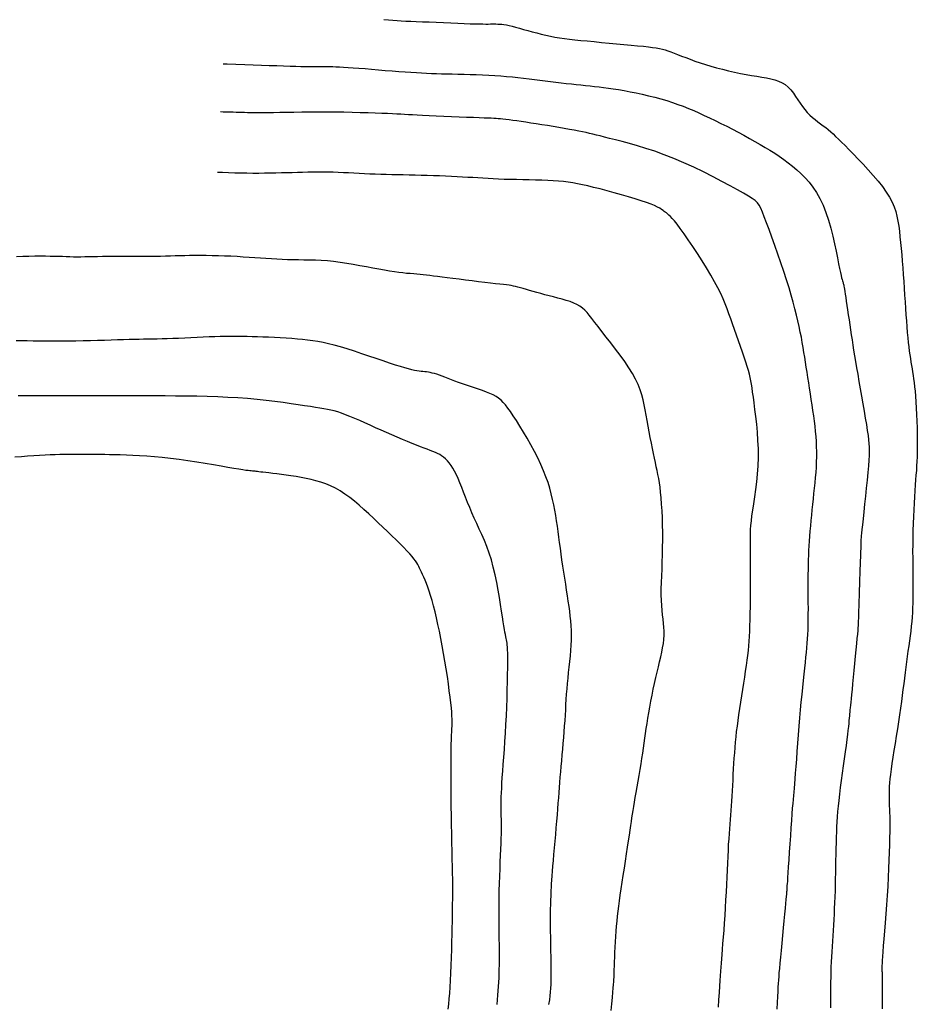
# Model space of a CAD drawing. Header units: millimetres. Extents: x 32690613 to 32693367, y 5343692 to 5344708.
# Tile 419 of 656: x 32692666 to 32692677, y 5344257 to 5344268. Entities that reach past the tile are written whole.
import ezdxf

# ---------------------------------------------------------------- set-up
doc = ezdxf.new("R2010")
doc.units = ezdxf.units.MM
doc.header["$LTSCALE"] = 20
for name, color, linetype in [('02-DGM_HL_489.00', 22, 'Continuous'), ('02-DGM_HL_489.50', 32, 'Continuous'), ('02-DGM_HL_490.00', 42, 'Continuous'), ('02-DGM_HL_490.50', 52, 'Continuous'), ('02-DGM_HL_491.00', 62, 'Continuous'), ('02-DGM_HL_491.50', 72, 'Continuous'), ('02-DGM_HL_492.00', 82, 'Continuous'), ('02-DGM_HL_492.50', 92, 'Continuous')]:
    doc.layers.add(name, color=color, linetype=linetype)

msp = doc.modelspace()

# ---------------------------------------------------------------- linework, layer by layer
at = {"layer": '02-DGM_HL_489.00', "elevation": 489, "flags": 128}
msp.add_lwpolyline([(32692671.267, 5344256.495), (32692671.274, 5344256.553), (32692671.28, 5344256.615), (32692671.285, 5344256.681), (32692671.289, 5344256.753), (32692671.294, 5344256.831), (32692671.298, 5344256.915), (32692671.301, 5344257.005), (32692671.305, 5344257.097), (32692671.308, 5344257.189), (32692671.31, 5344257.279), (32692671.313, 5344257.364), (32692671.315, 5344257.442), (32692671.316, 5344257.51), (32692671.318, 5344257.567), (32692671.318, 5344257.613), (32692671.319, 5344257.651), (32692671.319, 5344257.681), (32692671.319, 5344257.705), (32692671.319, 5344257.724), (32692671.319, 5344257.741), (32692671.32, 5344257.757), (32692671.32, 5344257.772), (32692671.32, 5344257.79), (32692671.321, 5344257.81), (32692671.321, 5344257.835), (32692671.321, 5344257.866), (32692671.321, 5344257.904), (32692671.321, 5344257.951), (32692671.32, 5344258.008), (32692671.319, 5344258.076), (32692671.317, 5344258.154), (32692671.315, 5344258.24), (32692671.313, 5344258.334), (32692671.311, 5344258.433), (32692671.309, 5344258.536), (32692671.307, 5344258.642), (32692671.305, 5344258.748), (32692671.303, 5344258.854), (32692671.302, 5344258.958), (32692671.301, 5344259.059), (32692671.3, 5344259.156), (32692671.3, 5344259.247), (32692671.3, 5344259.332), (32692671.3, 5344259.408), (32692671.301, 5344259.476), (32692671.302, 5344259.534), (32692671.303, 5344259.582), (32692671.304, 5344259.623), (32692671.305, 5344259.658), (32692671.307, 5344259.688), (32692671.308, 5344259.714), (32692671.31, 5344259.738), (32692671.311, 5344259.761), (32692671.312, 5344259.785), (32692671.313, 5344259.81), (32692671.313, 5344259.838), (32692671.312, 5344259.87), (32692671.311, 5344259.907), (32692671.308, 5344259.95), (32692671.304, 5344259.999), (32692671.298, 5344260.057), (32692671.29, 5344260.124), (32692671.28, 5344260.198), (32692671.269, 5344260.279), (32692671.257, 5344260.364), (32692671.244, 5344260.452), (32692671.229, 5344260.542), (32692671.214, 5344260.633), (32692671.198, 5344260.722), (32692671.182, 5344260.808), (32692671.165, 5344260.891), (32692671.148, 5344260.97), (32692671.131, 5344261.046), (32692671.114, 5344261.118), (32692671.097, 5344261.185), (32692671.08, 5344261.247), (32692671.063, 5344261.305), (32692671.046, 5344261.357), (32692671.029, 5344261.403), (32692671.014, 5344261.446), (32692670.998, 5344261.484), (32692670.984, 5344261.518), (32692670.97, 5344261.549), (32692670.958, 5344261.576), (32692670.946, 5344261.601), (32692670.935, 5344261.624), (32692670.925, 5344261.645), (32692670.914, 5344261.665), (32692670.902, 5344261.686), (32692670.887, 5344261.708), (32692670.869, 5344261.732), (32692670.847, 5344261.759), (32692670.82, 5344261.79), (32692670.788, 5344261.825), (32692670.75, 5344261.864), (32692670.707, 5344261.906), (32692670.661, 5344261.952), (32692670.612, 5344262), (32692670.56, 5344262.049), (32692670.507, 5344262.101), (32692670.452, 5344262.152), (32692670.398, 5344262.205), (32692670.343, 5344262.256), (32692670.288, 5344262.307), (32692670.233, 5344262.356), (32692670.177, 5344262.402), (32692670.122, 5344262.446), (32692670.066, 5344262.486), (32692670.011, 5344262.522), (32692669.955, 5344262.554), (32692669.899, 5344262.581), (32692669.843, 5344262.604), (32692669.786, 5344262.624), (32692669.729, 5344262.641), (32692669.672, 5344262.655), (32692669.614, 5344262.668), (32692669.556, 5344262.679), (32692669.498, 5344262.689), (32692669.439, 5344262.698), (32692669.382, 5344262.706), (32692669.327, 5344262.714), (32692669.275, 5344262.72), (32692669.227, 5344262.726), (32692669.183, 5344262.731), (32692669.145, 5344262.735), (32692669.113, 5344262.739), (32692669.087, 5344262.742), (32692669.066, 5344262.745), (32692669.048, 5344262.747), (32692669.034, 5344262.749), (32692669.022, 5344262.75), (32692669.011, 5344262.751), (32692669.001, 5344262.752), (32692668.99, 5344262.753), (32692668.978, 5344262.754), (32692668.962, 5344262.755), (32692668.941, 5344262.758), (32692668.913, 5344262.761), (32692668.878, 5344262.767), (32692668.832, 5344262.774), (32692668.775, 5344262.783), (32692668.706, 5344262.795), (32692668.626, 5344262.809), (32692668.538, 5344262.824), (32692668.443, 5344262.84), (32692668.343, 5344262.856), (32692668.241, 5344262.872), (32692668.139, 5344262.887), (32692668.039, 5344262.9), (32692667.943, 5344262.91), (32692667.851, 5344262.919), (32692667.762, 5344262.926), (32692667.679, 5344262.931), (32692667.6, 5344262.935), (32692667.525, 5344262.938), (32692667.455, 5344262.94), (32692667.39, 5344262.942), (32692667.33, 5344262.943), (32692667.274, 5344262.944), (32692667.221, 5344262.944), (32692667.172, 5344262.945), (32692667.125, 5344262.945), (32692667.079, 5344262.945), (32692667.034, 5344262.946), (32692666.99, 5344262.946), (32692666.945, 5344262.946), (32692666.899, 5344262.946), (32692666.852, 5344262.945), (32692666.803, 5344262.945), (32692666.752, 5344262.944), (32692666.698, 5344262.942), (32692666.641, 5344262.94), (32692666.581, 5344262.937), (32692666.516, 5344262.934), (32692666.448, 5344262.93), (32692666.377, 5344262.925), (32692666.304, 5344262.92), (32692666.228, 5344262.915)], dxfattribs=at)
at = {"layer": '02-DGM_HL_489.50', "elevation": 489.5, "flags": 128}
msp.add_lwpolyline([(32692671.835, 5344256.549), (32692671.84, 5344256.604), (32692671.845, 5344256.657), (32692671.849, 5344256.71), (32692671.852, 5344256.76), (32692671.855, 5344256.81), (32692671.858, 5344256.859), (32692671.86, 5344256.908), (32692671.861, 5344256.958), (32692671.862, 5344257.01), (32692671.863, 5344257.063), (32692671.863, 5344257.12), (32692671.863, 5344257.18), (32692671.862, 5344257.245), (32692671.861, 5344257.314), (32692671.86, 5344257.386), (32692671.859, 5344257.462), (32692671.858, 5344257.54), (32692671.858, 5344257.621), (32692671.858, 5344257.704), (32692671.859, 5344257.788), (32692671.861, 5344257.874), (32692671.864, 5344257.959), (32692671.867, 5344258.044), (32692671.87, 5344258.127), (32692671.873, 5344258.208), (32692671.877, 5344258.284), (32692671.88, 5344258.356), (32692671.882, 5344258.422), (32692671.884, 5344258.481), (32692671.885, 5344258.535), (32692671.885, 5344258.583), (32692671.885, 5344258.627), (32692671.885, 5344258.667), (32692671.885, 5344258.705), (32692671.884, 5344258.74), (32692671.883, 5344258.775), (32692671.883, 5344258.81), (32692671.883, 5344258.845), (32692671.883, 5344258.882), (32692671.883, 5344258.921), (32692671.884, 5344258.965), (32692671.886, 5344259.012), (32692671.889, 5344259.065), (32692671.892, 5344259.124), (32692671.896, 5344259.19), (32692671.902, 5344259.263), (32692671.907, 5344259.342), (32692671.914, 5344259.426), (32692671.92, 5344259.515), (32692671.926, 5344259.608), (32692671.932, 5344259.705), (32692671.938, 5344259.805), (32692671.943, 5344259.906), (32692671.947, 5344260.009), (32692671.951, 5344260.11), (32692671.954, 5344260.208), (32692671.956, 5344260.301), (32692671.958, 5344260.387), (32692671.959, 5344260.466), (32692671.96, 5344260.534), (32692671.96, 5344260.591), (32692671.959, 5344260.637), (32692671.958, 5344260.675), (32692671.956, 5344260.706), (32692671.954, 5344260.731), (32692671.952, 5344260.752), (32692671.949, 5344260.771), (32692671.945, 5344260.789), (32692671.942, 5344260.807), (32692671.937, 5344260.827), (32692671.933, 5344260.851), (32692671.927, 5344260.879), (32692671.921, 5344260.912), (32692671.914, 5344260.952), (32692671.906, 5344261), (32692671.897, 5344261.057), (32692671.887, 5344261.124), (32692671.875, 5344261.2), (32692671.862, 5344261.282), (32692671.847, 5344261.368), (32692671.831, 5344261.457), (32692671.812, 5344261.546), (32692671.791, 5344261.635), (32692671.769, 5344261.719), (32692671.743, 5344261.799), (32692671.716, 5344261.875), (32692671.688, 5344261.946), (32692671.659, 5344262.014), (32692671.629, 5344262.079), (32692671.599, 5344262.143), (32692671.57, 5344262.205), (32692671.543, 5344262.267), (32692671.517, 5344262.328), (32692671.492, 5344262.389), (32692671.468, 5344262.449), (32692671.446, 5344262.507), (32692671.424, 5344262.562), (32692671.403, 5344262.615), (32692671.383, 5344262.665), (32692671.362, 5344262.71), (32692671.342, 5344262.751), (32692671.321, 5344262.787), (32692671.3, 5344262.819), (32692671.279, 5344262.848), (32692671.258, 5344262.873), (32692671.236, 5344262.895), (32692671.214, 5344262.914), (32692671.191, 5344262.931), (32692671.168, 5344262.945), (32692671.144, 5344262.958), (32692671.118, 5344262.97), (32692671.089, 5344262.982), (32692671.058, 5344262.994), (32692671.024, 5344263.006), (32692670.986, 5344263.02), (32692670.944, 5344263.036), (32692670.898, 5344263.054), (32692670.847, 5344263.075), (32692670.792, 5344263.097), (32692670.735, 5344263.121), (32692670.675, 5344263.147), (32692670.613, 5344263.173), (32692670.55, 5344263.201), (32692670.486, 5344263.229), (32692670.423, 5344263.257), (32692670.36, 5344263.285), (32692670.298, 5344263.313), (32692670.238, 5344263.339), (32692670.18, 5344263.364), (32692670.125, 5344263.387), (32692670.074, 5344263.408), (32692670.026, 5344263.425), (32692669.983, 5344263.44), (32692669.942, 5344263.452), (32692669.903, 5344263.461), (32692669.863, 5344263.47), (32692669.822, 5344263.477), (32692669.776, 5344263.485), (32692669.724, 5344263.493), (32692669.666, 5344263.502), (32692669.598, 5344263.512), (32692669.523, 5344263.524), (32692669.44, 5344263.536), (32692669.35, 5344263.549), (32692669.253, 5344263.562), (32692669.152, 5344263.574), (32692669.046, 5344263.586), (32692668.935, 5344263.596), (32692668.822, 5344263.604), (32692668.705, 5344263.61), (32692668.587, 5344263.615), (32692668.466, 5344263.619), (32692668.344, 5344263.622), (32692668.221, 5344263.624), (32692668.098, 5344263.625), (32692667.975, 5344263.626), (32692667.853, 5344263.627), (32692667.733, 5344263.627), (32692667.618, 5344263.628), (32692667.508, 5344263.628), (32692667.405, 5344263.628), (32692667.312, 5344263.628), (32692667.23, 5344263.628), (32692667.16, 5344263.628), (32692667.105, 5344263.628), (32692667.062, 5344263.628), (32692667.03, 5344263.628), (32692667.006, 5344263.628), (32692666.99, 5344263.628), (32692666.98, 5344263.627), (32692666.973, 5344263.627), (32692666.968, 5344263.627), (32692666.963, 5344263.627), (32692666.956, 5344263.627), (32692666.945, 5344263.627), (32692666.929, 5344263.627), (32692666.906, 5344263.627), (32692666.873, 5344263.627), (32692666.83, 5344263.627), (32692666.775, 5344263.627), (32692666.706, 5344263.627), (32692666.626, 5344263.627), (32692666.538, 5344263.627), (32692666.447, 5344263.627), (32692666.356, 5344263.627), (32692666.267, 5344263.627)], dxfattribs=at)
at = {"layer": '02-DGM_HL_490.00', "elevation": 490, "flags": 128}
msp.add_lwpolyline([(32692672.439, 5344256.552), (32692672.447, 5344256.604), (32692672.453, 5344256.65), (32692672.458, 5344256.695), (32692672.461, 5344256.739), (32692672.463, 5344256.784), (32692672.464, 5344256.834), (32692672.465, 5344256.89), (32692672.464, 5344256.955), (32692672.464, 5344257.025), (32692672.463, 5344257.1), (32692672.461, 5344257.178), (32692672.46, 5344257.256), (32692672.459, 5344257.332), (32692672.458, 5344257.404), (32692672.457, 5344257.47), (32692672.457, 5344257.529), (32692672.457, 5344257.58), (32692672.457, 5344257.626), (32692672.458, 5344257.668), (32692672.459, 5344257.705), (32692672.46, 5344257.74), (32692672.461, 5344257.773), (32692672.463, 5344257.807), (32692672.464, 5344257.84), (32692672.466, 5344257.876), (32692672.468, 5344257.913), (32692672.47, 5344257.953), (32692672.473, 5344257.997), (32692672.477, 5344258.046), (32692672.481, 5344258.099), (32692672.485, 5344258.159), (32692672.491, 5344258.225), (32692672.497, 5344258.296), (32692672.503, 5344258.371), (32692672.51, 5344258.448), (32692672.517, 5344258.527), (32692672.524, 5344258.605), (32692672.531, 5344258.682), (32692672.537, 5344258.755), (32692672.542, 5344258.824), (32692672.547, 5344258.89), (32692672.552, 5344258.953), (32692672.557, 5344259.014), (32692672.561, 5344259.074), (32692672.566, 5344259.133), (32692672.57, 5344259.194), (32692672.576, 5344259.255), (32692672.581, 5344259.319), (32692672.587, 5344259.385), (32692672.593, 5344259.452), (32692672.599, 5344259.52), (32692672.605, 5344259.587), (32692672.611, 5344259.655), (32692672.617, 5344259.722), (32692672.621, 5344259.788), (32692672.626, 5344259.852), (32692672.629, 5344259.915), (32692672.633, 5344259.976), (32692672.636, 5344260.037), (32692672.64, 5344260.098), (32692672.644, 5344260.159), (32692672.649, 5344260.22), (32692672.654, 5344260.282), (32692672.66, 5344260.345), (32692672.667, 5344260.41), (32692672.675, 5344260.474), (32692672.682, 5344260.539), (32692672.688, 5344260.603), (32692672.694, 5344260.666), (32692672.698, 5344260.727), (32692672.701, 5344260.787), (32692672.702, 5344260.844), (32692672.701, 5344260.9), (32692672.698, 5344260.955), (32692672.693, 5344261.01), (32692672.687, 5344261.065), (32692672.68, 5344261.122), (32692672.672, 5344261.18), (32692672.663, 5344261.241), (32692672.654, 5344261.304), (32692672.643, 5344261.37), (32692672.633, 5344261.439), (32692672.622, 5344261.508), (32692672.611, 5344261.579), (32692672.601, 5344261.649), (32692672.59, 5344261.719), (32692672.581, 5344261.788), (32692672.571, 5344261.856), (32692672.562, 5344261.922), (32692672.554, 5344261.986), (32692672.545, 5344262.05), (32692672.536, 5344262.113), (32692672.527, 5344262.175), (32692672.517, 5344262.237), (32692672.506, 5344262.299), (32692672.494, 5344262.362), (32692672.481, 5344262.424), (32692672.466, 5344262.488), (32692672.448, 5344262.553), (32692672.428, 5344262.619), (32692672.404, 5344262.687), (32692672.377, 5344262.757), (32692672.345, 5344262.83), (32692672.31, 5344262.905), (32692672.27, 5344262.982), (32692672.229, 5344263.058), (32692672.186, 5344263.134), (32692672.143, 5344263.206), (32692672.101, 5344263.275), (32692672.061, 5344263.339), (32692672.024, 5344263.395), (32692671.991, 5344263.444), (32692671.961, 5344263.486), (32692671.934, 5344263.522), (32692671.908, 5344263.552), (32692671.881, 5344263.578), (32692671.853, 5344263.6), (32692671.823, 5344263.62), (32692671.79, 5344263.638), (32692671.752, 5344263.655), (32692671.711, 5344263.672), (32692671.667, 5344263.688), (32692671.621, 5344263.704), (32692671.573, 5344263.719), (32692671.526, 5344263.735), (32692671.478, 5344263.75), (32692671.432, 5344263.766), (32692671.387, 5344263.782), (32692671.345, 5344263.798), (32692671.304, 5344263.813), (32692671.266, 5344263.829), (32692671.229, 5344263.843), (32692671.195, 5344263.856), (32692671.164, 5344263.868), (32692671.134, 5344263.878), (32692671.107, 5344263.886), (32692671.082, 5344263.892), (32692671.059, 5344263.898), (32692671.037, 5344263.902), (32692671.015, 5344263.905), (32692670.994, 5344263.907), (32692670.972, 5344263.91), (32692670.951, 5344263.912), (32692670.928, 5344263.915), (32692670.903, 5344263.919), (32692670.875, 5344263.924), (32692670.843, 5344263.931), (32692670.806, 5344263.94), (32692670.763, 5344263.952), (32692670.712, 5344263.967), (32692670.654, 5344263.985), (32692670.586, 5344264.008), (32692670.511, 5344264.033), (32692670.43, 5344264.061), (32692670.346, 5344264.09), (32692670.261, 5344264.118), (32692670.176, 5344264.147), (32692670.093, 5344264.173), (32692670.015, 5344264.196), (32692669.942, 5344264.217), (32692669.875, 5344264.233), (32692669.812, 5344264.247), (32692669.751, 5344264.259), (32692669.692, 5344264.268), (32692669.633, 5344264.276), (32692669.574, 5344264.282), (32692669.513, 5344264.288), (32692669.449, 5344264.293), (32692669.382, 5344264.297), (32692669.314, 5344264.301), (32692669.246, 5344264.305), (32692669.178, 5344264.308), (32692669.112, 5344264.311), (32692669.048, 5344264.313), (32692668.988, 5344264.315), (32692668.931, 5344264.317), (32692668.877, 5344264.318), (32692668.826, 5344264.318), (32692668.775, 5344264.319), (32692668.723, 5344264.318), (32692668.67, 5344264.317), (32692668.614, 5344264.316), (32692668.554, 5344264.314), (32692668.489, 5344264.312), (32692668.42, 5344264.309), (32692668.349, 5344264.306), (32692668.276, 5344264.303), (32692668.204, 5344264.3), (32692668.133, 5344264.296), (32692668.064, 5344264.294), (32692667.999, 5344264.291), (32692667.94, 5344264.289), (32692667.884, 5344264.288), (32692667.83, 5344264.287), (32692667.778, 5344264.286), (32692667.726, 5344264.285), (32692667.673, 5344264.284), (32692667.617, 5344264.283), (32692667.557, 5344264.281), (32692667.492, 5344264.279), (32692667.422, 5344264.277), (32692667.348, 5344264.275), (32692667.271, 5344264.273), (32692667.19, 5344264.27), (32692667.108, 5344264.268), (32692667.023, 5344264.266), (32692666.937, 5344264.265), (32692666.851, 5344264.264), (32692666.765, 5344264.264), (32692666.68, 5344264.264), (32692666.598, 5344264.264), (32692666.518, 5344264.264), (32692666.442, 5344264.265), (32692666.371, 5344264.266), (32692666.305, 5344264.266), (32692666.245, 5344264.267)], dxfattribs=at)
at = {"layer": '02-DGM_HL_490.50', "elevation": 490.5, "flags": 128}
msp.add_lwpolyline([(32692673.163, 5344256.481), (32692673.17, 5344256.559), (32692673.177, 5344256.631), (32692673.182, 5344256.692), (32692673.186, 5344256.742), (32692673.189, 5344256.782), (32692673.192, 5344256.815), (32692673.193, 5344256.842), (32692673.195, 5344256.868), (32692673.196, 5344256.893), (32692673.197, 5344256.922), (32692673.198, 5344256.956), (32692673.199, 5344256.997), (32692673.201, 5344257.045), (32692673.203, 5344257.099), (32692673.206, 5344257.156), (32692673.209, 5344257.217), (32692673.212, 5344257.279), (32692673.216, 5344257.341), (32692673.22, 5344257.402), (32692673.225, 5344257.461), (32692673.23, 5344257.519), (32692673.236, 5344257.576), (32692673.243, 5344257.634), (32692673.25, 5344257.694), (32692673.259, 5344257.756), (32692673.268, 5344257.823), (32692673.278, 5344257.894), (32692673.29, 5344257.971), (32692673.302, 5344258.052), (32692673.315, 5344258.135), (32692673.328, 5344258.218), (32692673.341, 5344258.301), (32692673.353, 5344258.379), (32692673.365, 5344258.453), (32692673.375, 5344258.52), (32692673.384, 5344258.579), (32692673.391, 5344258.631), (32692673.398, 5344258.678), (32692673.404, 5344258.722), (32692673.411, 5344258.764), (32692673.417, 5344258.807), (32692673.424, 5344258.852), (32692673.433, 5344258.902), (32692673.442, 5344258.957), (32692673.452, 5344259.016), (32692673.463, 5344259.08), (32692673.475, 5344259.146), (32692673.487, 5344259.213), (32692673.498, 5344259.281), (32692673.509, 5344259.347), (32692673.52, 5344259.412), (32692673.529, 5344259.473), (32692673.538, 5344259.532), (32692673.546, 5344259.589), (32692673.554, 5344259.646), (32692673.561, 5344259.702), (32692673.57, 5344259.759), (32692673.579, 5344259.818), (32692673.588, 5344259.879), (32692673.599, 5344259.943), (32692673.611, 5344260.009), (32692673.624, 5344260.078), (32692673.638, 5344260.147), (32692673.652, 5344260.216), (32692673.667, 5344260.284), (32692673.681, 5344260.351), (32692673.696, 5344260.416), (32692673.711, 5344260.477), (32692673.725, 5344260.536), (32692673.738, 5344260.592), (32692673.75, 5344260.646), (32692673.76, 5344260.698), (32692673.769, 5344260.748), (32692673.775, 5344260.796), (32692673.778, 5344260.844), (32692673.778, 5344260.89), (32692673.776, 5344260.936), (32692673.771, 5344260.982), (32692673.766, 5344261.03), (32692673.76, 5344261.08), (32692673.755, 5344261.132), (32692673.75, 5344261.188), (32692673.746, 5344261.248), (32692673.745, 5344261.313), (32692673.745, 5344261.382), (32692673.747, 5344261.456), (32692673.75, 5344261.533), (32692673.753, 5344261.612), (32692673.756, 5344261.695), (32692673.758, 5344261.779), (32692673.76, 5344261.865), (32692673.761, 5344261.953), (32692673.761, 5344262.04), (32692673.759, 5344262.126), (32692673.757, 5344262.21), (32692673.753, 5344262.291), (32692673.749, 5344262.369), (32692673.743, 5344262.44), (32692673.737, 5344262.506), (32692673.73, 5344262.565), (32692673.723, 5344262.618), (32692673.715, 5344262.667), (32692673.706, 5344262.714), (32692673.697, 5344262.759), (32692673.687, 5344262.804), (32692673.676, 5344262.852), (32692673.665, 5344262.902), (32692673.654, 5344262.957), (32692673.642, 5344263.017), (32692673.63, 5344263.079), (32692673.617, 5344263.143), (32692673.605, 5344263.208), (32692673.593, 5344263.274), (32692673.581, 5344263.339), (32692673.569, 5344263.402), (32692673.558, 5344263.463), (32692673.546, 5344263.522), (32692673.533, 5344263.58), (32692673.517, 5344263.638), (32692673.498, 5344263.697), (32692673.474, 5344263.758), (32692673.445, 5344263.82), (32692673.409, 5344263.886), (32692673.367, 5344263.955), (32692673.319, 5344264.027), (32692673.267, 5344264.1), (32692673.213, 5344264.172), (32692673.158, 5344264.243), (32692673.105, 5344264.311), (32692673.055, 5344264.375), (32692673.01, 5344264.432), (32692672.971, 5344264.482), (32692672.938, 5344264.526), (32692672.908, 5344264.564), (32692672.881, 5344264.597), (32692672.854, 5344264.625), (32692672.827, 5344264.649), (32692672.798, 5344264.671), (32692672.764, 5344264.69), (32692672.727, 5344264.707), (32692672.684, 5344264.723), (32692672.639, 5344264.738), (32692672.591, 5344264.752), (32692672.541, 5344264.765), (32692672.491, 5344264.778), (32692672.44, 5344264.791), (32692672.391, 5344264.803), (32692672.344, 5344264.816), (32692672.298, 5344264.829), (32692672.255, 5344264.841), (32692672.214, 5344264.853), (32692672.176, 5344264.865), (32692672.14, 5344264.875), (32692672.107, 5344264.884), (32692672.078, 5344264.892), (32692672.051, 5344264.899), (32692672.026, 5344264.904), (32692672.001, 5344264.909), (32692671.974, 5344264.913), (32692671.944, 5344264.917), (32692671.909, 5344264.921), (32692671.867, 5344264.925), (32692671.817, 5344264.931), (32692671.759, 5344264.938), (32692671.692, 5344264.946), (32692671.62, 5344264.955), (32692671.545, 5344264.965), (32692671.469, 5344264.974), (32692671.394, 5344264.984), (32692671.322, 5344264.993), (32692671.256, 5344265.001), (32692671.197, 5344265.009), (32692671.144, 5344265.015), (32692671.097, 5344265.021), (32692671.054, 5344265.026), (32692671.014, 5344265.031), (32692670.977, 5344265.035), (32692670.94, 5344265.039), (32692670.903, 5344265.042), (32692670.866, 5344265.045), (32692670.826, 5344265.049), (32692670.784, 5344265.052), (32692670.74, 5344265.057), (32692670.692, 5344265.062), (32692670.641, 5344265.069), (32692670.585, 5344265.077), (32692670.525, 5344265.087), (32692670.46, 5344265.099), (32692670.39, 5344265.112), (32692670.317, 5344265.126), (32692670.241, 5344265.141), (32692670.164, 5344265.155), (32692670.087, 5344265.168), (32692670.01, 5344265.18), (32692669.935, 5344265.189), (32692669.862, 5344265.197), (32692669.791, 5344265.201), (32692669.723, 5344265.204), (32692669.656, 5344265.206), (32692669.59, 5344265.207), (32692669.526, 5344265.208), (32692669.462, 5344265.209), (32692669.399, 5344265.21), (32692669.337, 5344265.212), (32692669.274, 5344265.215), (32692669.212, 5344265.219), (32692669.148, 5344265.224), (32692669.084, 5344265.228), (32692669.019, 5344265.233), (32692668.952, 5344265.238), (32692668.884, 5344265.242), (32692668.813, 5344265.246), (32692668.741, 5344265.25), (32692668.668, 5344265.253), (32692668.596, 5344265.255), (32692668.524, 5344265.257), (32692668.454, 5344265.259), (32692668.387, 5344265.259), (32692668.322, 5344265.259), (32692668.261, 5344265.259), (32692668.204, 5344265.257), (32692668.148, 5344265.256), (32692668.093, 5344265.254), (32692668.037, 5344265.252), (32692667.981, 5344265.25), (32692667.922, 5344265.249), (32692667.86, 5344265.248), (32692667.794, 5344265.247), (32692667.725, 5344265.246), (32692667.654, 5344265.246), (32692667.582, 5344265.246), (32692667.51, 5344265.247), (32692667.439, 5344265.247), (32692667.371, 5344265.247), (32692667.306, 5344265.246), (32692667.246, 5344265.246), (32692667.19, 5344265.245), (32692667.137, 5344265.244), (32692667.088, 5344265.244), (32692667.041, 5344265.243), (32692666.996, 5344265.242), (32692666.953, 5344265.242), (32692666.911, 5344265.242), (32692666.869, 5344265.243), (32692666.827, 5344265.244), (32692666.784, 5344265.246), (32692666.739, 5344265.247), (32692666.692, 5344265.248), (32692666.641, 5344265.249), (32692666.586, 5344265.25), (32692666.526, 5344265.25), (32692666.461, 5344265.25), (32692666.392, 5344265.248), (32692666.32, 5344265.247), (32692666.246, 5344265.245)], dxfattribs=at)
at = {"layer": '02-DGM_HL_491.00', "elevation": 491, "flags": 128}
msp.add_lwpolyline([(32692674.409, 5344256.518), (32692674.415, 5344256.606), (32692674.42, 5344256.688), (32692674.424, 5344256.763), (32692674.429, 5344256.828), (32692674.433, 5344256.885), (32692674.437, 5344256.936), (32692674.44, 5344256.984), (32692674.444, 5344257.031), (32692674.448, 5344257.08), (32692674.452, 5344257.132), (32692674.457, 5344257.191), (32692674.462, 5344257.258), (32692674.468, 5344257.332), (32692674.474, 5344257.413), (32692674.48, 5344257.497), (32692674.486, 5344257.586), (32692674.491, 5344257.676), (32692674.497, 5344257.767), (32692674.502, 5344257.857), (32692674.507, 5344257.945), (32692674.511, 5344258.03), (32692674.514, 5344258.113), (32692674.518, 5344258.193), (32692674.521, 5344258.27), (32692674.525, 5344258.343), (32692674.528, 5344258.412), (32692674.532, 5344258.477), (32692674.536, 5344258.537), (32692674.54, 5344258.594), (32692674.544, 5344258.649), (32692674.548, 5344258.702), (32692674.553, 5344258.753), (32692674.557, 5344258.806), (32692674.561, 5344258.859), (32692674.565, 5344258.914), (32692674.569, 5344258.972), (32692674.572, 5344259.033), (32692674.575, 5344259.096), (32692674.579, 5344259.159), (32692674.582, 5344259.224), (32692674.585, 5344259.289), (32692674.589, 5344259.353), (32692674.593, 5344259.416), (32692674.598, 5344259.478), (32692674.603, 5344259.539), (32692674.608, 5344259.6), (32692674.614, 5344259.661), (32692674.621, 5344259.723), (32692674.629, 5344259.786), (32692674.637, 5344259.852), (32692674.647, 5344259.92), (32692674.657, 5344259.991), (32692674.668, 5344260.064), (32692674.68, 5344260.138), (32692674.692, 5344260.212), (32692674.703, 5344260.286), (32692674.715, 5344260.358), (32692674.725, 5344260.427), (32692674.735, 5344260.492), (32692674.743, 5344260.553), (32692674.751, 5344260.61), (32692674.757, 5344260.665), (32692674.763, 5344260.719), (32692674.767, 5344260.774), (32692674.771, 5344260.831), (32692674.774, 5344260.891), (32692674.776, 5344260.955), (32692674.778, 5344261.025), (32692674.779, 5344261.099), (32692674.78, 5344261.176), (32692674.781, 5344261.254), (32692674.781, 5344261.332), (32692674.781, 5344261.407), (32692674.781, 5344261.478), (32692674.781, 5344261.544), (32692674.781, 5344261.603), (32692674.781, 5344261.656), (32692674.781, 5344261.703), (32692674.781, 5344261.746), (32692674.781, 5344261.786), (32692674.781, 5344261.822), (32692674.781, 5344261.857), (32692674.781, 5344261.89), (32692674.781, 5344261.924), (32692674.78, 5344261.958), (32692674.78, 5344261.993), (32692674.781, 5344262.032), (32692674.783, 5344262.074), (32692674.787, 5344262.121), (32692674.792, 5344262.173), (32692674.799, 5344262.233), (32692674.808, 5344262.299), (32692674.819, 5344262.373), (32692674.831, 5344262.452), (32692674.843, 5344262.537), (32692674.854, 5344262.626), (32692674.863, 5344262.718), (32692674.87, 5344262.814), (32692674.874, 5344262.911), (32692674.873, 5344263.01), (32692674.869, 5344263.108), (32692674.863, 5344263.205), (32692674.854, 5344263.298), (32692674.844, 5344263.387), (32692674.834, 5344263.47), (32692674.824, 5344263.546), (32692674.815, 5344263.613), (32692674.807, 5344263.671), (32692674.8, 5344263.72), (32692674.793, 5344263.764), (32692674.787, 5344263.803), (32692674.779, 5344263.841), (32692674.77, 5344263.88), (32692674.759, 5344263.921), (32692674.745, 5344263.967), (32692674.729, 5344264.018), (32692674.71, 5344264.076), (32692674.688, 5344264.137), (32692674.666, 5344264.202), (32692674.642, 5344264.268), (32692674.618, 5344264.335), (32692674.595, 5344264.4), (32692674.573, 5344264.463), (32692674.552, 5344264.524), (32692674.531, 5344264.581), (32692674.511, 5344264.638), (32692674.488, 5344264.696), (32692674.464, 5344264.755), (32692674.435, 5344264.817), (32692674.403, 5344264.883), (32692674.364, 5344264.954), (32692674.32, 5344265.032), (32692674.271, 5344265.115), (32692674.218, 5344265.199), (32692674.164, 5344265.284), (32692674.11, 5344265.366), (32692674.058, 5344265.443), (32692674.009, 5344265.513), (32692673.966, 5344265.573), (32692673.929, 5344265.622), (32692673.898, 5344265.661), (32692673.872, 5344265.69), (32692673.851, 5344265.713), (32692673.833, 5344265.73), (32692673.817, 5344265.743), (32692673.804, 5344265.754), (32692673.791, 5344265.763), (32692673.779, 5344265.773), (32692673.765, 5344265.784), (32692673.748, 5344265.796), (32692673.727, 5344265.809), (32692673.701, 5344265.823), (32692673.667, 5344265.839), (32692673.626, 5344265.856), (32692673.574, 5344265.875), (32692673.512, 5344265.896), (32692673.44, 5344265.919), (32692673.363, 5344265.942), (32692673.281, 5344265.966), (32692673.197, 5344265.99), (32692673.114, 5344266.012), (32692673.033, 5344266.033), (32692672.958, 5344266.052), (32692672.89, 5344266.069), (32692672.828, 5344266.083), (32692672.77, 5344266.094), (32692672.715, 5344266.104), (32692672.661, 5344266.112), (32692672.606, 5344266.119), (32692672.55, 5344266.124), (32692672.489, 5344266.128), (32692672.424, 5344266.131), (32692672.355, 5344266.134), (32692672.283, 5344266.136), (32692672.208, 5344266.138), (32692672.134, 5344266.14), (32692672.06, 5344266.142), (32692671.987, 5344266.143), (32692671.918, 5344266.145), (32692671.852, 5344266.148), (32692671.79, 5344266.151), (32692671.73, 5344266.154), (32692671.671, 5344266.157), (32692671.613, 5344266.161), (32692671.555, 5344266.165), (32692671.496, 5344266.168), (32692671.434, 5344266.172), (32692671.37, 5344266.175), (32692671.304, 5344266.178), (32692671.236, 5344266.181), (32692671.166, 5344266.184), (32692671.095, 5344266.187), (32692671.024, 5344266.189), (32692670.953, 5344266.191), (32692670.883, 5344266.193), (32692670.814, 5344266.195), (32692670.745, 5344266.196), (32692670.678, 5344266.197), (32692670.612, 5344266.199), (32692670.546, 5344266.2), (32692670.482, 5344266.202), (32692670.418, 5344266.204), (32692670.355, 5344266.206), (32692670.293, 5344266.209), (32692670.231, 5344266.212), (32692670.17, 5344266.215), (32692670.109, 5344266.219), (32692670.049, 5344266.222), (32692669.989, 5344266.224), (32692669.93, 5344266.227), (32692669.871, 5344266.228), (32692669.812, 5344266.229), (32692669.753, 5344266.229), (32692669.694, 5344266.228), (32692669.634, 5344266.227), (32692669.574, 5344266.226), (32692669.514, 5344266.224), (32692669.453, 5344266.222), (32692669.391, 5344266.22), (32692669.328, 5344266.219), (32692669.264, 5344266.217), (32692669.199, 5344266.216), (32692669.133, 5344266.215), (32692669.065, 5344266.214), (32692668.997, 5344266.214), (32692668.927, 5344266.215), (32692668.857, 5344266.216), (32692668.785, 5344266.218), (32692668.713, 5344266.22), (32692668.641, 5344266.223), (32692668.586, 5344266.226)], dxfattribs=at)
at = {"layer": '02-DGM_HL_491.50', "elevation": 491.5, "flags": 128}
msp.add_lwpolyline([(32692675.091, 5344256.498), (32692675.095, 5344256.575), (32692675.099, 5344256.644), (32692675.102, 5344256.701), (32692675.105, 5344256.75), (32692675.108, 5344256.793), (32692675.111, 5344256.834), (32692675.114, 5344256.875), (32692675.117, 5344256.92), (32692675.122, 5344256.97), (32692675.127, 5344257.03), (32692675.134, 5344257.1), (32692675.141, 5344257.18), (32692675.149, 5344257.265), (32692675.158, 5344257.353), (32692675.166, 5344257.441), (32692675.174, 5344257.525), (32692675.182, 5344257.602), (32692675.188, 5344257.67), (32692675.194, 5344257.726), (32692675.198, 5344257.771), (32692675.201, 5344257.806), (32692675.203, 5344257.832), (32692675.205, 5344257.852), (32692675.206, 5344257.866), (32692675.207, 5344257.876), (32692675.208, 5344257.883), (32692675.208, 5344257.888), (32692675.208, 5344257.893), (32692675.208, 5344257.897), (32692675.209, 5344257.9), (32692675.209, 5344257.902), (32692675.209, 5344257.904), (32692675.209, 5344257.905), (32692675.209, 5344257.907), (32692675.209, 5344257.908), (32692675.209, 5344257.912), (32692675.21, 5344257.919), (32692675.21, 5344257.933), (32692675.212, 5344257.954), (32692675.214, 5344257.984), (32692675.216, 5344258.026), (32692675.22, 5344258.081), (32692675.225, 5344258.151), (32692675.23, 5344258.233), (32692675.236, 5344258.322), (32692675.242, 5344258.417), (32692675.249, 5344258.512), (32692675.255, 5344258.605), (32692675.261, 5344258.691), (32692675.267, 5344258.768), (32692675.272, 5344258.833), (32692675.277, 5344258.888), (32692675.281, 5344258.935), (32692675.285, 5344258.979), (32692675.289, 5344259.021), (32692675.293, 5344259.066), (32692675.297, 5344259.115), (32692675.302, 5344259.173), (32692675.307, 5344259.241), (32692675.313, 5344259.318), (32692675.319, 5344259.403), (32692675.325, 5344259.494), (32692675.332, 5344259.59), (32692675.34, 5344259.687), (32692675.347, 5344259.785), (32692675.355, 5344259.882), (32692675.364, 5344259.976), (32692675.372, 5344260.067), (32692675.381, 5344260.154), (32692675.389, 5344260.238), (32692675.397, 5344260.317), (32692675.405, 5344260.392), (32692675.413, 5344260.462), (32692675.42, 5344260.528), (32692675.426, 5344260.588), (32692675.432, 5344260.644), (32692675.437, 5344260.698), (32692675.442, 5344260.75), (32692675.445, 5344260.801), (32692675.448, 5344260.853), (32692675.451, 5344260.907), (32692675.453, 5344260.964), (32692675.454, 5344261.025), (32692675.454, 5344261.089), (32692675.455, 5344261.155), (32692675.454, 5344261.223), (32692675.454, 5344261.291), (32692675.454, 5344261.359), (32692675.454, 5344261.426), (32692675.454, 5344261.49), (32692675.454, 5344261.551), (32692675.455, 5344261.609), (32692675.456, 5344261.665), (32692675.458, 5344261.72), (32692675.46, 5344261.775), (32692675.462, 5344261.829), (32692675.465, 5344261.883), (32692675.469, 5344261.939), (32692675.473, 5344261.997), (32692675.477, 5344262.056), (32692675.482, 5344262.116), (32692675.488, 5344262.178), (32692675.494, 5344262.24), (32692675.5, 5344262.303), (32692675.506, 5344262.366), (32692675.513, 5344262.429), (32692675.519, 5344262.491), (32692675.526, 5344262.554), (32692675.533, 5344262.616), (32692675.538, 5344262.677), (32692675.544, 5344262.738), (32692675.548, 5344262.799), (32692675.551, 5344262.859), (32692675.552, 5344262.919), (32692675.552, 5344262.978), (32692675.551, 5344263.037), (32692675.548, 5344263.096), (32692675.544, 5344263.155), (32692675.538, 5344263.214), (32692675.532, 5344263.274), (32692675.525, 5344263.335), (32692675.517, 5344263.396), (32692675.508, 5344263.459), (32692675.498, 5344263.523), (32692675.489, 5344263.587), (32692675.479, 5344263.651), (32692675.469, 5344263.715), (32692675.459, 5344263.778), (32692675.449, 5344263.84), (32692675.439, 5344263.901), (32692675.43, 5344263.96), (32692675.421, 5344264.019), (32692675.412, 5344264.076), (32692675.403, 5344264.133), (32692675.394, 5344264.19), (32692675.384, 5344264.248), (32692675.373, 5344264.308), (32692675.361, 5344264.369), (32692675.348, 5344264.432), (32692675.334, 5344264.498), (32692675.317, 5344264.567), (32692675.299, 5344264.64), (32692675.279, 5344264.717), (32692675.256, 5344264.798), (32692675.23, 5344264.884), (32692675.201, 5344264.976), (32692675.169, 5344265.074), (32692675.135, 5344265.174), (32692675.1, 5344265.276), (32692675.064, 5344265.376), (32692675.03, 5344265.472), (32692674.997, 5344265.561), (32692674.967, 5344265.641), (32692674.941, 5344265.71), (32692674.92, 5344265.765), (32692674.902, 5344265.808), (32692674.883, 5344265.843), (32692674.862, 5344265.872), (32692674.836, 5344265.898), (32692674.802, 5344265.923), (32692674.758, 5344265.951), (32692674.701, 5344265.984), (32692674.63, 5344266.024), (32692674.545, 5344266.07), (32692674.45, 5344266.121), (32692674.347, 5344266.175), (32692674.237, 5344266.231), (32692674.123, 5344266.285), (32692674.008, 5344266.338), (32692673.892, 5344266.387), (32692673.78, 5344266.431), (32692673.671, 5344266.471), (32692673.566, 5344266.505), (32692673.467, 5344266.535), (32692673.374, 5344266.562), (32692673.289, 5344266.584), (32692673.212, 5344266.604), (32692673.144, 5344266.621), (32692673.085, 5344266.636), (32692673.035, 5344266.649), (32692672.99, 5344266.66), (32692672.95, 5344266.67), (32692672.911, 5344266.679), (32692672.872, 5344266.688), (32692672.83, 5344266.697), (32692672.785, 5344266.706), (32692672.733, 5344266.716), (32692672.676, 5344266.726), (32692672.616, 5344266.737), (32692672.552, 5344266.748), (32692672.486, 5344266.759), (32692672.42, 5344266.77), (32692672.354, 5344266.78), (32692672.29, 5344266.79), (32692672.228, 5344266.8), (32692672.17, 5344266.809), (32692672.115, 5344266.816), (32692672.064, 5344266.824), (32692672.017, 5344266.83), (32692671.974, 5344266.836), (32692671.936, 5344266.84), (32692671.902, 5344266.844), (32692671.874, 5344266.847), (32692671.849, 5344266.85), (32692671.824, 5344266.852), (32692671.798, 5344266.853), (32692671.767, 5344266.855), (32692671.73, 5344266.856), (32692671.685, 5344266.858), (32692671.629, 5344266.86), (32692671.56, 5344266.863), (32692671.481, 5344266.866), (32692671.395, 5344266.869), (32692671.305, 5344266.873), (32692671.215, 5344266.877), (32692671.126, 5344266.881), (32692671.044, 5344266.884), (32692670.97, 5344266.888), (32692670.906, 5344266.891), (32692670.852, 5344266.894), (32692670.804, 5344266.896), (32692670.76, 5344266.899), (32692670.717, 5344266.901), (32692670.671, 5344266.904), (32692670.62, 5344266.906), (32692670.563, 5344266.909), (32692670.495, 5344266.912), (32692670.418, 5344266.915), (32692670.335, 5344266.917), (32692670.245, 5344266.92), (32692670.15, 5344266.923), (32692670.052, 5344266.925), (32692669.953, 5344266.926), (32692669.853, 5344266.927), (32692669.754, 5344266.927), (32692669.658, 5344266.926), (32692669.564, 5344266.925), (32692669.473, 5344266.924), (32692669.388, 5344266.923), (32692669.308, 5344266.921), (32692669.234, 5344266.92), (32692669.168, 5344266.919), (32692669.109, 5344266.918), (32692669.058, 5344266.918), (32692669.012, 5344266.918), (32692668.971, 5344266.919), (32692668.934, 5344266.92), (32692668.9, 5344266.921), (32692668.867, 5344266.922), (32692668.835, 5344266.923), (32692668.802, 5344266.924), (32692668.768, 5344266.925), (32692668.731, 5344266.926), (32692668.692, 5344266.927), (32692668.649, 5344266.928), (32692668.621, 5344266.929)], dxfattribs=at)
at = {"layer": '02-DGM_HL_492.00', "elevation": 492, "flags": 128}
msp.add_lwpolyline([(32692668.649, 5344267.488), (32692668.696, 5344267.487), (32692668.799, 5344267.484), (32692668.901, 5344267.48), (32692669, 5344267.477), (32692669.095, 5344267.473), (32692669.187, 5344267.47), (32692669.273, 5344267.467), (32692669.354, 5344267.464), (32692669.428, 5344267.462), (32692669.494, 5344267.46), (32692669.553, 5344267.459), (32692669.604, 5344267.459), (32692669.65, 5344267.458), (32692669.691, 5344267.458), (32692669.727, 5344267.458), (32692669.761, 5344267.458), (32692669.793, 5344267.459), (32692669.824, 5344267.459), (32692669.856, 5344267.458), (32692669.889, 5344267.458), (32692669.924, 5344267.457), (32692669.962, 5344267.455), (32692670.004, 5344267.453), (32692670.051, 5344267.45), (32692670.103, 5344267.447), (32692670.163, 5344267.443), (32692670.229, 5344267.437), (32692670.301, 5344267.432), (32692670.377, 5344267.425), (32692670.456, 5344267.419), (32692670.536, 5344267.412), (32692670.615, 5344267.406), (32692670.692, 5344267.4), (32692670.765, 5344267.394), (32692670.833, 5344267.39), (32692670.897, 5344267.386), (32692670.957, 5344267.382), (32692671.016, 5344267.379), (32692671.073, 5344267.377), (32692671.13, 5344267.375), (32692671.189, 5344267.373), (32692671.25, 5344267.372), (32692671.314, 5344267.37), (32692671.381, 5344267.369), (32692671.451, 5344267.367), (32692671.522, 5344267.366), (32692671.594, 5344267.363), (32692671.666, 5344267.361), (32692671.738, 5344267.357), (32692671.809, 5344267.353), (32692671.878, 5344267.348), (32692671.946, 5344267.342), (32692672.013, 5344267.335), (32692672.078, 5344267.328), (32692672.143, 5344267.321), (32692672.207, 5344267.313), (32692672.27, 5344267.305), (32692672.333, 5344267.297), (32692672.396, 5344267.289), (32692672.458, 5344267.281), (32692672.52, 5344267.274), (32692672.581, 5344267.267), (32692672.64, 5344267.26), (32692672.699, 5344267.254), (32692672.756, 5344267.247), (32692672.811, 5344267.242), (32692672.864, 5344267.236), (32692672.917, 5344267.231), (32692672.968, 5344267.226), (32692673.021, 5344267.22), (32692673.074, 5344267.213), (32692673.129, 5344267.206), (32692673.187, 5344267.198), (32692673.248, 5344267.188), (32692673.312, 5344267.177), (32692673.381, 5344267.164), (32692673.451, 5344267.15), (32692673.523, 5344267.134), (32692673.595, 5344267.117), (32692673.668, 5344267.099), (32692673.739, 5344267.08), (32692673.808, 5344267.06), (32692673.874, 5344267.039), (32692673.938, 5344267.017), (32692674, 5344266.994), (32692674.061, 5344266.97), (32692674.122, 5344266.944), (32692674.183, 5344266.918), (32692674.244, 5344266.889), (32692674.307, 5344266.86), (32692674.372, 5344266.828), (32692674.438, 5344266.796), (32692674.505, 5344266.762), (32692674.572, 5344266.727), (32692674.639, 5344266.692), (32692674.705, 5344266.657), (32692674.77, 5344266.621), (32692674.833, 5344266.586), (32692674.893, 5344266.552), (32692674.952, 5344266.517), (32692675.008, 5344266.483), (32692675.063, 5344266.448), (32692675.116, 5344266.413), (32692675.168, 5344266.376), (32692675.219, 5344266.338), (32692675.27, 5344266.299), (32692675.32, 5344266.257), (32692675.369, 5344266.212), (32692675.417, 5344266.164), (32692675.463, 5344266.112), (32692675.508, 5344266.054), (32692675.55, 5344265.991), (32692675.589, 5344265.922), (32692675.625, 5344265.845), (32692675.658, 5344265.761), (32692675.688, 5344265.671), (32692675.714, 5344265.578), (32692675.738, 5344265.486), (32692675.759, 5344265.395), (32692675.777, 5344265.31), (32692675.792, 5344265.232), (32692675.806, 5344265.164), (32692675.817, 5344265.108), (32692675.827, 5344265.063), (32692675.835, 5344265.028), (32692675.841, 5344265.001), (32692675.847, 5344264.98), (32692675.851, 5344264.965), (32692675.855, 5344264.953), (32692675.858, 5344264.944), (32692675.861, 5344264.935), (32692675.863, 5344264.926), (32692675.866, 5344264.915), (32692675.868, 5344264.903), (32692675.871, 5344264.887), (32692675.875, 5344264.867), (32692675.879, 5344264.842), (32692675.884, 5344264.811), (32692675.889, 5344264.773), (32692675.896, 5344264.729), (32692675.903, 5344264.68), (32692675.911, 5344264.627), (32692675.919, 5344264.571), (32692675.928, 5344264.513), (32692675.936, 5344264.454), (32692675.945, 5344264.394), (32692675.954, 5344264.336), (32692675.963, 5344264.277), (32692675.972, 5344264.218), (32692675.981, 5344264.157), (32692675.992, 5344264.093), (32692676.003, 5344264.026), (32692676.015, 5344263.955), (32692676.028, 5344263.878), (32692676.042, 5344263.796), (32692676.057, 5344263.711), (32692676.072, 5344263.623), (32692676.088, 5344263.535), (32692676.102, 5344263.449), (32692676.116, 5344263.368), (32692676.129, 5344263.293), (32692676.14, 5344263.226), (32692676.149, 5344263.168), (32692676.155, 5344263.118), (32692676.159, 5344263.073), (32692676.162, 5344263.029), (32692676.162, 5344262.984), (32692676.16, 5344262.935), (32692676.157, 5344262.879), (32692676.152, 5344262.813), (32692676.145, 5344262.735), (32692676.137, 5344262.649), (32692676.128, 5344262.556), (32692676.118, 5344262.461), (32692676.108, 5344262.368), (32692676.099, 5344262.279), (32692676.091, 5344262.198), (32692676.083, 5344262.128), (32692676.077, 5344262.072), (32692676.073, 5344262.03), (32692676.07, 5344261.998), (32692676.068, 5344261.976), (32692676.066, 5344261.961), (32692676.066, 5344261.952), (32692676.065, 5344261.947), (32692676.065, 5344261.943), (32692676.065, 5344261.94), (32692676.065, 5344261.936), (32692676.065, 5344261.932), (32692676.065, 5344261.925), (32692676.065, 5344261.916), (32692676.064, 5344261.905), (32692676.064, 5344261.89), (32692676.063, 5344261.871), (32692676.063, 5344261.848), (32692676.062, 5344261.821), (32692676.061, 5344261.788), (32692676.059, 5344261.752), (32692676.058, 5344261.71), (32692676.056, 5344261.664), (32692676.054, 5344261.613), (32692676.052, 5344261.557), (32692676.05, 5344261.496), (32692676.048, 5344261.433), (32692676.046, 5344261.368), (32692676.044, 5344261.303), (32692676.042, 5344261.24), (32692676.04, 5344261.181), (32692676.038, 5344261.128), (32692676.037, 5344261.082), (32692676.036, 5344261.044), (32692676.035, 5344261.013), (32692676.034, 5344260.985), (32692676.032, 5344260.959), (32692676.031, 5344260.93), (32692676.028, 5344260.898), (32692676.025, 5344260.858), (32692676.02, 5344260.808), (32692676.014, 5344260.747), (32692676.008, 5344260.676), (32692676, 5344260.599), (32692675.992, 5344260.517), (32692675.984, 5344260.435), (32692675.976, 5344260.355), (32692675.969, 5344260.28), (32692675.962, 5344260.212), (32692675.956, 5344260.154), (32692675.951, 5344260.106), (32692675.947, 5344260.065), (32692675.944, 5344260.031), (32692675.941, 5344260.001), (32692675.938, 5344259.975), (32692675.936, 5344259.952), (32692675.934, 5344259.928), (32692675.932, 5344259.905), (32692675.93, 5344259.879), (32692675.927, 5344259.851), (32692675.924, 5344259.819), (32692675.92, 5344259.781), (32692675.915, 5344259.738), (32692675.909, 5344259.688), (32692675.902, 5344259.63), (32692675.893, 5344259.562), (32692675.883, 5344259.488), (32692675.871, 5344259.408), (32692675.86, 5344259.325), (32692675.848, 5344259.24), (32692675.836, 5344259.156), (32692675.826, 5344259.074), (32692675.816, 5344258.996), (32692675.807, 5344258.924), (32692675.8, 5344258.857), (32692675.794, 5344258.794), (32692675.79, 5344258.734), (32692675.786, 5344258.675), (32692675.782, 5344258.616), (32692675.78, 5344258.557), (32692675.778, 5344258.496), (32692675.776, 5344258.432), (32692675.775, 5344258.365), (32692675.773, 5344258.296), (32692675.772, 5344258.226), (32692675.771, 5344258.155), (32692675.77, 5344258.083), (32692675.768, 5344258.011), (32692675.767, 5344257.941), (32692675.765, 5344257.871), (32692675.762, 5344257.802), (32692675.759, 5344257.734), (32692675.756, 5344257.667), (32692675.753, 5344257.601), (32692675.75, 5344257.537), (32692675.746, 5344257.473), (32692675.742, 5344257.41), (32692675.738, 5344257.347), (32692675.734, 5344257.286), (32692675.73, 5344257.225), (32692675.726, 5344257.164), (32692675.723, 5344257.105), (32692675.72, 5344257.045), (32692675.717, 5344256.986), (32692675.715, 5344256.928), (32692675.714, 5344256.869), (32692675.713, 5344256.811), (32692675.712, 5344256.752), (32692675.712, 5344256.693), (32692675.711, 5344256.634), (32692675.711, 5344256.574), (32692675.711, 5344256.513)], dxfattribs=at)
at = {"layer": '02-DGM_HL_492.50', "elevation": 492.5, "flags": 128}
msp.add_lwpolyline([(32692670.52, 5344268.003), (32692670.574, 5344267.998), (32692670.624, 5344267.994), (32692670.673, 5344267.991), (32692670.722, 5344267.988), (32692670.775, 5344267.986), (32692670.832, 5344267.984), (32692670.896, 5344267.981), (32692670.968, 5344267.978), (32692671.047, 5344267.975), (32692671.129, 5344267.971), (32692671.214, 5344267.968), (32692671.297, 5344267.964), (32692671.378, 5344267.961), (32692671.453, 5344267.958), (32692671.521, 5344267.955), (32692671.578, 5344267.953), (32692671.627, 5344267.952), (32692671.668, 5344267.952), (32692671.703, 5344267.951), (32692671.732, 5344267.951), (32692671.757, 5344267.952), (32692671.78, 5344267.952), (32692671.801, 5344267.952), (32692671.822, 5344267.952), (32692671.843, 5344267.951), (32692671.865, 5344267.95), (32692671.889, 5344267.948), (32692671.915, 5344267.945), (32692671.944, 5344267.94), (32692671.976, 5344267.933), (32692672.011, 5344267.925), (32692672.051, 5344267.915), (32692672.095, 5344267.903), (32692672.142, 5344267.889), (32692672.192, 5344267.875), (32692672.243, 5344267.861), (32692672.296, 5344267.847), (32692672.349, 5344267.833), (32692672.402, 5344267.821), (32692672.455, 5344267.81), (32692672.508, 5344267.8), (32692672.562, 5344267.791), (32692672.618, 5344267.783), (32692672.678, 5344267.775), (32692672.741, 5344267.768), (32692672.81, 5344267.761), (32692672.884, 5344267.754), (32692672.964, 5344267.746), (32692673.049, 5344267.738), (32692673.137, 5344267.73), (32692673.225, 5344267.722), (32692673.311, 5344267.714), (32692673.393, 5344267.707), (32692673.469, 5344267.699), (32692673.537, 5344267.692), (32692673.595, 5344267.686), (32692673.644, 5344267.679), (32692673.686, 5344267.673), (32692673.723, 5344267.666), (32692673.757, 5344267.658), (32692673.789, 5344267.649), (32692673.822, 5344267.639), (32692673.856, 5344267.627), (32692673.894, 5344267.613), (32692673.935, 5344267.597), (32692673.981, 5344267.579), (32692674.029, 5344267.56), (32692674.081, 5344267.541), (32692674.136, 5344267.521), (32692674.195, 5344267.501), (32692674.257, 5344267.481), (32692674.321, 5344267.461), (32692674.388, 5344267.443), (32692674.457, 5344267.425), (32692674.526, 5344267.408), (32692674.595, 5344267.392), (32692674.664, 5344267.377), (32692674.73, 5344267.364), (32692674.794, 5344267.353), (32692674.855, 5344267.343), (32692674.912, 5344267.334), (32692674.966, 5344267.325), (32692675.017, 5344267.315), (32692675.064, 5344267.303), (32692675.108, 5344267.288), (32692675.149, 5344267.269), (32692675.186, 5344267.246), (32692675.22, 5344267.218), (32692675.251, 5344267.185), (32692675.28, 5344267.148), (32692675.307, 5344267.11), (32692675.334, 5344267.07), (32692675.36, 5344267.031), (32692675.386, 5344266.992), (32692675.414, 5344266.956), (32692675.442, 5344266.923), (32692675.472, 5344266.893), (32692675.503, 5344266.865), (32692675.534, 5344266.839), (32692675.566, 5344266.815), (32692675.597, 5344266.791), (32692675.627, 5344266.769), (32692675.657, 5344266.746), (32692675.685, 5344266.723), (32692675.714, 5344266.699), (32692675.742, 5344266.674), (32692675.772, 5344266.645), (32692675.805, 5344266.614), (32692675.841, 5344266.578), (32692675.881, 5344266.537), (32692675.927, 5344266.491), (32692675.978, 5344266.439), (32692676.034, 5344266.381), (32692676.092, 5344266.32), (32692676.151, 5344266.256), (32692676.209, 5344266.19), (32692676.265, 5344266.125), (32692676.316, 5344266.06), (32692676.361, 5344265.997), (32692676.398, 5344265.937), (32692676.428, 5344265.88), (32692676.451, 5344265.825), (32692676.47, 5344265.77), (32692676.485, 5344265.715), (32692676.496, 5344265.659), (32692676.505, 5344265.601), (32692676.513, 5344265.541), (32692676.52, 5344265.477), (32692676.527, 5344265.409), (32692676.534, 5344265.339), (32692676.54, 5344265.267), (32692676.546, 5344265.192), (32692676.552, 5344265.115), (32692676.558, 5344265.037), (32692676.564, 5344264.959), (32692676.569, 5344264.879), (32692676.574, 5344264.8), (32692676.579, 5344264.722), (32692676.584, 5344264.645), (32692676.589, 5344264.57), (32692676.594, 5344264.498), (32692676.599, 5344264.429), (32692676.604, 5344264.364), (32692676.61, 5344264.304), (32692676.616, 5344264.249), (32692676.622, 5344264.197), (32692676.628, 5344264.148), (32692676.634, 5344264.103), (32692676.641, 5344264.06), (32692676.647, 5344264.019), (32692676.654, 5344263.98), (32692676.66, 5344263.942), (32692676.666, 5344263.905), (32692676.672, 5344263.866), (32692676.678, 5344263.825), (32692676.684, 5344263.782), (32692676.69, 5344263.734), (32692676.695, 5344263.681), (32692676.7, 5344263.622), (32692676.704, 5344263.557), (32692676.709, 5344263.486), (32692676.712, 5344263.411), (32692676.716, 5344263.334), (32692676.718, 5344263.256), (32692676.72, 5344263.18), (32692676.721, 5344263.107), (32692676.721, 5344263.038), (32692676.72, 5344262.976), (32692676.719, 5344262.918), (32692676.716, 5344262.864), (32692676.713, 5344262.812), (32692676.71, 5344262.76), (32692676.706, 5344262.707), (32692676.702, 5344262.651), (32692676.697, 5344262.591), (32692676.693, 5344262.525), (32692676.688, 5344262.455), (32692676.684, 5344262.381), (32692676.68, 5344262.303), (32692676.676, 5344262.223), (32692676.673, 5344262.142), (32692676.67, 5344262.06), (32692676.669, 5344261.979), (32692676.668, 5344261.898), (32692676.667, 5344261.819), (32692676.668, 5344261.742), (32692676.668, 5344261.666), (32692676.669, 5344261.594), (32692676.67, 5344261.523), (32692676.671, 5344261.456), (32692676.671, 5344261.392), (32692676.671, 5344261.331), (32692676.67, 5344261.273), (32692676.669, 5344261.217), (32692676.667, 5344261.163), (32692676.664, 5344261.109), (32692676.661, 5344261.056), (32692676.656, 5344261.003), (32692676.651, 5344260.949), (32692676.645, 5344260.893), (32692676.638, 5344260.836), (32692676.63, 5344260.778), (32692676.621, 5344260.719), (32692676.613, 5344260.658), (32692676.604, 5344260.597), (32692676.595, 5344260.535), (32692676.587, 5344260.473), (32692676.579, 5344260.409), (32692676.571, 5344260.345), (32692676.563, 5344260.28), (32692676.554, 5344260.213), (32692676.546, 5344260.144), (32692676.536, 5344260.072), (32692676.526, 5344259.997), (32692676.515, 5344259.919), (32692676.503, 5344259.838), (32692676.49, 5344259.754), (32692676.476, 5344259.669), (32692676.462, 5344259.585), (32692676.449, 5344259.503), (32692676.437, 5344259.425), (32692676.426, 5344259.352), (32692676.416, 5344259.285), (32692676.408, 5344259.226), (32692676.402, 5344259.174), (32692676.398, 5344259.128), (32692676.395, 5344259.087), (32692676.393, 5344259.051), (32692676.393, 5344259.017), (32692676.393, 5344258.985), (32692676.393, 5344258.955), (32692676.394, 5344258.924), (32692676.395, 5344258.893), (32692676.396, 5344258.86), (32692676.398, 5344258.823), (32692676.399, 5344258.783), (32692676.4, 5344258.738), (32692676.4, 5344258.686), (32692676.4, 5344258.628), (32692676.4, 5344258.561), (32692676.399, 5344258.487), (32692676.397, 5344258.406), (32692676.395, 5344258.319), (32692676.392, 5344258.227), (32692676.388, 5344258.13), (32692676.383, 5344258.029), (32692676.377, 5344257.924), (32692676.37, 5344257.817), (32692676.363, 5344257.71), (32692676.355, 5344257.604), (32692676.347, 5344257.501), (32692676.339, 5344257.404), (32692676.332, 5344257.314), (32692676.326, 5344257.233), (32692676.32, 5344257.164), (32692676.316, 5344257.108), (32692676.313, 5344257.063), (32692676.311, 5344257.029), (32692676.31, 5344257.003), (32692676.309, 5344256.983), (32692676.309, 5344256.969), (32692676.31, 5344256.958), (32692676.31, 5344256.948), (32692676.31, 5344256.939), (32692676.311, 5344256.928), (32692676.311, 5344256.913), (32692676.312, 5344256.894), (32692676.312, 5344256.868), (32692676.312, 5344256.833), (32692676.312, 5344256.789), (32692676.313, 5344256.732), (32692676.313, 5344256.664), (32692676.313, 5344256.585), (32692676.313, 5344256.5)], dxfattribs=at)

doc.saveas('drawing.dxf')
